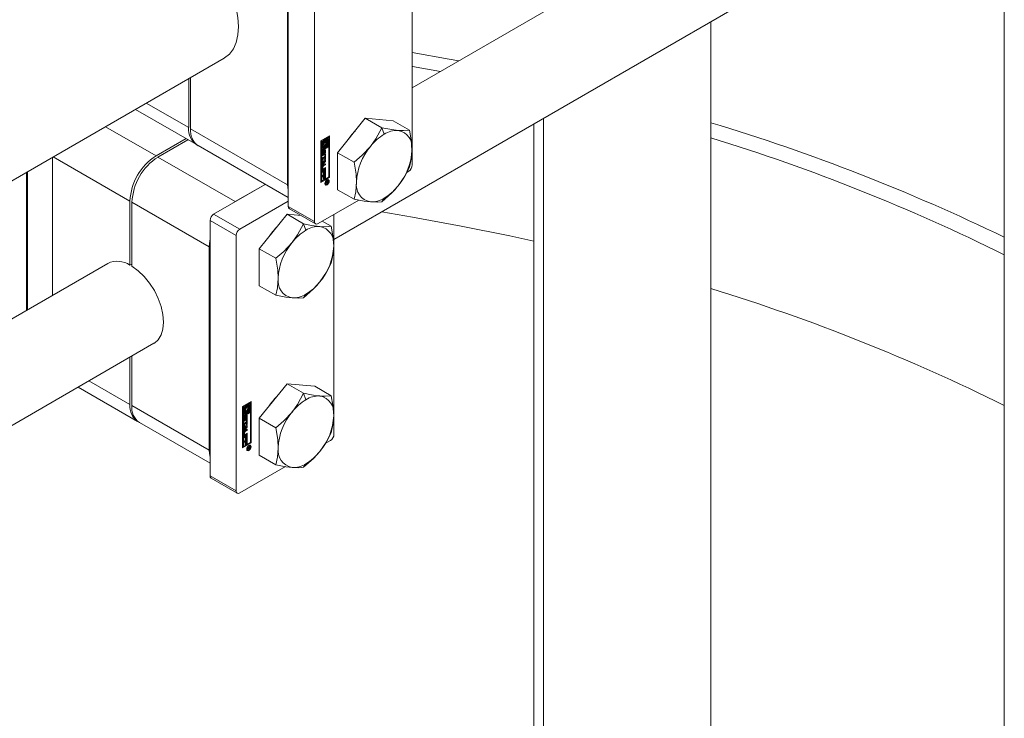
# Model space of a CAD drawing. Header units: millimetres. Extents: x 525 to 29324, y 175 to 20618.
# Tile 299 of 588: x 16022 to 16236, y 14933 to 15084. Entities that reach past the tile are written whole.
import ezdxf

# ---------------------------------------------------------------- set-up
doc = ezdxf.new("R2010")
doc.units = ezdxf.units.MM
doc.linetypes.add('SLD-Centrada-doble', pattern=[12.7, 6.35, -1.27, 1.27, -1.27, 1.27, -1.27])
doc.linetypes.add('SLD-Continua', pattern=[0])

msp = doc.modelspace()

# ---------------------------------------------------------------- linework, layer by layer
at = {"color": 7, "linetype": 'SLD-Continua', "lineweight": 18, "ltscale": 35}
for p, q in [((16235.92, 14727.91), (16235.92, 15192.82)), ((16107.59, 15118.52), (16107.59, 15052.54)), ((16080.72, 15109.54), (16080.72, 15043.56)), ((16080.54, 15104.62), (16080.54, 15048.27)), ((16086.38, 15106.27), (16086.38, 15040.29)), ((16166.94, 15103.56), (16107.59, 15069.3)), ((16090.62, 15036.41), (16176.94, 15086.24)), ((16172.3, 14702.52), (16172.3, 15083.57)), ((15046.93, 14486.92), (16066.83, 15075.7)), ((16059.12, 15060.64), (16059.12, 15071.25)), ((16059.54, 15071.49), (16059.54, 15060.4)), ((16047.59, 15064.59), (16060.78, 15056.98)), ((16097.41, 15062.68), (16091.4, 15055.2)), ((16097.41, 15062.68), (16100.97, 15060.62)), ((16103.42, 15062.14), (16097.41, 15062.68)), ((16103.42, 15062.14), (16106.98, 15060.08)), ((16136.05, 14692.77), (16136.05, 15062.64)), ((16133.93, 14692.32), (16133.93, 15061.42)), ((16052.05, 15054.52), (16058.55, 15058.27)), ((16058.97, 15058.02), (16052.47, 15054.27)), ((16087.79, 15057.77), (16089.65, 15058.84)), ((16087.79, 15048.78), (16087.79, 15057.77)), ((16088, 15057.85), (16087.83, 15057.75)), ((16087.83, 15057.75), (16087.83, 15055.87)), ((16087.83, 15057.75), (16087.97, 15057.67)), ((16088.14, 15057.77), (16087.97, 15057.67)), ((16087.97, 15057.67), (16087.97, 15055.79)), ((16088, 15057.85), (16088.14, 15057.77)), ((16088.14, 15056.09), (16088.14, 15057.77)), ((16088.49, 15058.13), (16088.32, 15058.03)), ((16088.32, 15058.03), (16088.32, 15057.55)), ((16088.32, 15058.03), (16088.46, 15057.95)), ((16088.32, 15057.55), (16088.46, 15057.47)), ((16088.63, 15058.05), (16088.46, 15057.95)), ((16088.46, 15057.95), (16088.46, 15057.47)), ((16088.49, 15058.13), (16088.63, 15058.05)), ((16088.63, 15057.44), (16088.63, 15058.05)), ((16089.33, 15058.62), (16088.67, 15058.23)), ((16088.67, 15058.23), (16088.67, 15057.63)), ((16088.67, 15058.23), (16088.81, 15058.15)), ((16088.67, 15057.63), (16088.81, 15057.54)), ((16089.47, 15058.54), (16088.81, 15058.15)), ((16088.81, 15058.15), (16088.81, 15057.54)), ((16088.98, 15058.05), (16089.3, 15058.23)), ((16088.98, 15057.77), (16088.98, 15058.05)), ((16089.06, 15057.75), (16088.98, 15057.79)), ((16089.16, 15058.15), (16089.16, 15057.64)), ((16089.3, 15058.23), (16089.3, 15056.56)), ((16089.33, 15058.62), (16089.47, 15058.54)), ((16089.47, 15056.66), (16089.47, 15058.54)), ((16089.51, 15049.94), (16089.51, 15058.76)), ((16089.65, 15058.84), (16089.65, 15049.86)), ((16061.2, 15056.74), (16080.72, 15045.47)), ((16089.33, 15056.54), (16087.83, 15055.67)), ((16087.83, 15055.87), (16087.97, 15055.79)), ((16087.83, 15055.67), (16087.83, 15049.17)), ((16087.97, 15055.58), (16087.83, 15055.67)), ((16089.47, 15056.45), (16087.97, 15055.58)), ((16087.97, 15055.79), (16088.63, 15056.17)), ((16087.97, 15055.58), (16087.97, 15049.09)), ((16088.04, 15054.77), (16088.04, 15055.27)), ((16088.09, 15055.43), (16088.09, 15054.99)), ((16088.13, 15055.53), (16088.26, 15055.45)), ((16088.32, 15056.35), (16088.14, 15056.25)), ((16088.46, 15056.27), (16088.14, 15056.09)), ((16088.14, 15055.55), (16088.28, 15055.47)), ((16088.14, 15055.54), (16088.28, 15055.46)), ((16088.23, 15055.34), (16088.23, 15054.91)), ((16088.24, 15056.66), (16088.38, 15056.58)), ((16088.28, 15055.68), (16088.28, 15055.47)), ((16088.28, 15055.47), (16088.28, 15055.46)), ((16088.32, 15056.62), (16088.32, 15056.35)), ((16088.32, 15056.35), (16088.46, 15056.27)), ((16088.33, 15054.96), (16088.34, 15055.44)), ((16088.37, 15055.59), (16088.36, 15055.11)), ((16088.41, 15055.68), (16088.54, 15055.61)), ((16088.43, 15055.71), (16088.56, 15055.63)), ((16088.58, 15055.63), (16088.44, 15055.71)), ((16088.49, 15056.86), (16088.45, 15056.85)), ((16088.46, 15056.55), (16088.46, 15056.27)), ((16088.49, 15056.86), (16088.63, 15056.78)), ((16088.51, 15055.51), (16088.5, 15055.03)), ((16088.61, 15055.13), (16088.61, 15055.57)), ((16088.63, 15056.17), (16088.63, 15056.78)), ((16088.66, 15055.79), (16088.66, 15055.29)), ((16088.67, 15056.96), (16088.67, 15056.35)), ((16088.67, 15056.96), (16088.81, 15056.88)), ((16088.67, 15056.35), (16088.81, 15056.27)), ((16088.8, 15055.71), (16088.8, 15055.21)), ((16088.81, 15056.88), (16088.81, 15056.27)), ((16088.81, 15056.27), (16088.98, 15056.37)), ((16088.98, 15056.37), (16088.98, 15056.85)), ((16089.16, 15057.19), (16089.16, 15056.64)), ((16089.16, 15056.64), (16089.3, 15056.56)), ((16089.3, 15056.56), (16089.47, 15056.66)), ((16089.33, 15056.54), (16089.47, 15056.45)), ((16089.47, 15049.96), (16089.47, 15056.45)), ((16091.4, 15055.2), (16094.96, 15053.14)), ((16091.4, 15055.2), (16091.4, 15047.19)), ((16029.63, 15054.23), (16029.63, 15024.3)), ((16088.07, 15054.08), (16088.62, 15054.4)), ((16088.48, 15054.21), (16088.07, 15053.97)), ((16088.62, 15054.13), (16088.07, 15053.81)), ((16088.07, 15053.81), (16088.07, 15054.08)), ((16088.07, 15053.7), (16088.8, 15053.67)), ((16088.07, 15053.4), (16088.07, 15053.7)), ((16088.07, 15053.47), (16088.19, 15053.4)), ((16088.19, 15053.4), (16088.07, 15053.4)), ((16088.66, 15053.35), (16088.07, 15052.65)), ((16088.8, 15053.27), (16088.07, 15052.4)), ((16088.1, 15054.95), (16088.24, 15054.87)), ((16088.11, 15054.93), (16088.26, 15054.85)), ((16088.19, 15052.84), (16088.19, 15053.4)), ((16088.21, 15053.47), (16088.21, 15053.11)), ((16088.5, 15053.46), (16088.21, 15053.47)), ((16088.21, 15053.47), (16088.35, 15053.39)), ((16088.21, 15053.11), (16088.35, 15053.03)), ((16088.64, 15053.38), (16088.35, 15053.39)), ((16088.35, 15053.39), (16088.35, 15053.03)), ((16088.35, 15053.03), (16088.64, 15053.38)), ((16088.48, 15054.21), (16088.62, 15054.13)), ((16088.5, 15053.46), (16088.64, 15053.38)), ((16088.56, 15054.8), (16088.56, 15055.01)), ((16088.62, 15054.78), (16088.8, 15054.88)), ((16088.62, 15054.4), (16088.62, 15054.78)), ((16088.62, 15053.75), (16088.62, 15054.13)), ((16088.66, 15053.94), (16088.62, 15053.92)), ((16088.8, 15053.86), (16088.62, 15053.75)), ((16088.66, 15054.8), (16088.66, 15053.94)), ((16088.66, 15053.94), (16088.8, 15053.86)), ((16088.66, 15053.67), (16088.66, 15053.35)), ((16088.66, 15053.35), (16088.8, 15053.27)), ((16088.8, 15054.88), (16088.8, 15053.86)), ((16088.8, 15053.67), (16088.8, 15053.27)), ((16023.98, 15050.96), (16023.98, 15021.03)), ((16024.15, 15051.06), (16024.15, 15021.14)), ((16088.04, 15051.55), (16088.04, 15052.14)), ((16088.07, 15052.69), (16088.19, 15052.84)), ((16088.07, 15052.4), (16088.07, 15052.69)), ((16088.07, 15051.21), (16088.8, 15051.63)), ((16088.07, 15050.93), (16088.07, 15051.21)), ((16088.17, 15051.16), (16088.07, 15051.1)), ((16088.31, 15051.08), (16088.07, 15050.93)), ((16088.08, 15052.22), (16088.08, 15051.84)), ((16088.1, 15051.79), (16088.24, 15051.71)), ((16088.66, 15051.81), (16088.13, 15051.5)), ((16088.66, 15052.64), (16088.15, 15052.35)), ((16088.17, 15051.16), (16088.31, 15051.08)), ((16088.22, 15052.14), (16088.22, 15051.75)), ((16088.27, 15052.53), (16088.8, 15052.83)), ((16088.8, 15051.73), (16088.27, 15051.42)), ((16088.8, 15052.56), (16088.3, 15052.27)), ((16088.3, 15051.71), (16088.8, 15052)), ((16088.31, 15050.46), (16088.31, 15051.08)), ((16088.48, 15051.34), (16088.35, 15051.26)), ((16088.35, 15051.26), (16088.35, 15050.64)), ((16088.35, 15051.26), (16088.49, 15051.18)), ((16088.48, 15051.34), (16088.62, 15051.25)), ((16088.62, 15051.25), (16088.49, 15051.18)), ((16088.49, 15051.18), (16088.49, 15050.56)), ((16088.62, 15050.6), (16088.62, 15051.25)), ((16088.66, 15052.75), (16088.66, 15052.64)), ((16088.66, 15052.64), (16088.8, 15052.56)), ((16088.66, 15051.92), (16088.66, 15051.81)), ((16088.66, 15051.81), (16088.8, 15051.73)), ((16088.66, 15051.55), (16088.66, 15050.79)), ((16088.8, 15052.83), (16088.8, 15052.56)), ((16088.8, 15052), (16088.8, 15051.73)), ((16088.8, 15051.63), (16088.8, 15050.71)), ((16106.4, 15050.95), (16106.81, 15051.19)), ((16087.79, 15048.95), (16089.51, 15049.94)), ((16089.65, 15049.86), (16087.79, 15048.78)), ((16087.83, 15049.17), (16087.97, 15049.09)), ((16087.97, 15049.09), (16089.47, 15049.96)), ((16088.07, 15050.2), (16088.8, 15050.63)), ((16088.07, 15049.93), (16088.07, 15050.2)), ((16088.17, 15050.16), (16088.07, 15050.09)), ((16088.31, 15050.07), (16088.07, 15049.93)), ((16088.17, 15050.16), (16088.31, 15050.07)), ((16088.35, 15050.64), (16088.31, 15050.62)), ((16088.49, 15050.56), (16088.31, 15050.46)), ((16088.31, 15049.45), (16088.31, 15050.07)), ((16088.35, 15049.64), (16088.31, 15049.62)), ((16088.49, 15049.56), (16088.31, 15049.45)), ((16088.35, 15050.64), (16088.49, 15050.56)), ((16088.48, 15050.33), (16088.35, 15050.26)), ((16088.35, 15050.26), (16088.35, 15049.64)), ((16088.35, 15050.26), (16088.49, 15050.18)), ((16088.35, 15049.64), (16088.49, 15049.56)), ((16088.48, 15050.33), (16088.62, 15050.25)), ((16088.62, 15050.25), (16088.49, 15050.18)), ((16088.49, 15050.18), (16088.49, 15049.56)), ((16088.66, 15050.79), (16088.62, 15050.77)), ((16088.8, 15050.71), (16088.62, 15050.6)), ((16088.62, 15049.6), (16088.62, 15050.25)), ((16088.66, 15049.78), (16088.62, 15049.76)), ((16088.8, 15049.7), (16088.62, 15049.6)), ((16088.66, 15050.79), (16088.8, 15050.71)), ((16088.66, 15050.54), (16088.66, 15049.78)), ((16088.66, 15049.78), (16088.8, 15049.7)), ((16088.8, 15050.63), (16088.8, 15049.7)), ((16088.87, 15048.79), (16089.38, 15049.09)), ((16089.11, 15048.82), (16088.87, 15048.68)), ((16088.87, 15048.53), (16089.11, 15048.82)), ((16088.87, 15048.68), (16088.87, 15048.79)), ((16089.01, 15048.87), (16089.11, 15048.82)), ((16089.03, 15048.89), (16089.13, 15048.83)), ((16089.06, 15048.76), (16089.16, 15048.71)), ((16089.06, 15048.76), (16089.16, 15048.71)), ((16089.11, 15048.82), (16089.13, 15048.8)), ((16089.3, 15048.92), (16089.13, 15048.83)), ((16089.13, 15048.83), (16089.13, 15048.8)), ((16089.25, 15049.3), (16089.15, 15049.32)), ((16089.2, 15048.98), (16089.3, 15048.92)), ((16089.24, 15049.01), (16089.24, 15048.98)), ((16089.39, 15049.21), (16089.25, 15049.3)), ((16089.29, 15048.85), (16089.3, 15048.87)), ((16089.3, 15048.88), (16089.3, 15048.92)), ((16089.3, 15048.87), (16089.3, 15048.88)), ((16089.38, 15049.09), (16089.38, 15048.89)), ((16089.65, 15049.86), (16089.51, 15049.94)), ((16075.73, 15048.35), (16064.53, 15041.88)), ((16075.73, 15048.35), (16069.23, 15044.6)), ((16088.66, 15048.48), (16088.73, 15048.41)), ((16088.73, 15048.41), (16088.88, 15048.33)), ((16089.07, 15048.65), (16088.87, 15048.39)), ((16088.87, 15048.39), (16088.87, 15048.53)), ((16089, 15048.69), (16089.07, 15048.65)), ((16089.07, 15048.68), (16089.22, 15048.6)), ((16091.4, 15047.19), (16094.96, 15045.13)), ((16046.39, 15030.83), (16046.39, 15044.72)), ((16046.82, 15044.47), (16046.82, 15030.59)), ((16070.18, 15038.62), (16080.72, 15044.7)), ((16087.16, 15039.84), (16095.98, 15044.94)), ((16080.95, 15043.06), (16086.61, 15039.79)), ((16063.75, 15040.54), (16063.75, 14985.17)), ((16080.44, 15041.85), (16074.43, 15034.38)), ((16080.44, 15041.85), (16084, 15039.8)), ((16083.5, 15041.58), (16080.44, 15041.85)), ((16088.08, 15040.38), (16090.01, 15039.26)), ((16090.62, 15041.84), (16090.62, 14994.15)), ((16069.41, 15037.27), (16069.41, 14981.91)), ((16063.57, 15034.8), (16063.57, 14990.71)), ((16074.43, 15034.38), (16077.99, 15032.32)), ((16074.43, 15034.38), (16074.43, 15026.36)), ((16041.6, 15031.21), (15046.93, 14457)), ((16046.39, 15030.83), (16046.82, 15031.08)), ((16074.43, 15026.36), (16077.99, 15024.31)), ((15029.96, 14424.11), (16051.6, 15013.89)), ((16046.39, 15000.63), (16046.39, 15010.88)), ((16046.82, 15011.13), (16046.82, 15000.38)), ((16035.16, 15004.4), (16048.05, 14996.96)), ((16080.44, 15005.11), (16074.43, 14997.63)), ((16080.44, 15005.11), (16084, 15003.05)), ((16086.45, 15004.57), (16080.44, 15005.11)), ((16086.45, 15004.57), (16090.01, 15002.51)), ((16070.82, 15000.2), (16072.68, 15001.27)), ((16070.82, 14991.22), (16070.82, 15000.2)), ((16071.03, 15000.28), (16070.86, 15000.18)), ((16070.86, 15000.18), (16070.86, 14998.3)), ((16070.86, 15000.18), (16071, 15000.1)), ((16071.17, 15000.2), (16071, 15000.1)), ((16071, 15000.1), (16071, 14998.22)), ((16071.03, 15000.28), (16071.17, 15000.2)), ((16071.17, 14998.52), (16071.17, 15000.2)), ((16071.52, 15000.56), (16071.35, 15000.46)), ((16071.35, 15000.46), (16071.35, 14999.98)), ((16071.35, 15000.46), (16071.49, 15000.38)), ((16071.35, 14999.98), (16071.49, 14999.9)), ((16071.66, 15000.48), (16071.49, 15000.38)), ((16071.49, 15000.38), (16071.49, 14999.9)), ((16071.52, 15000.56), (16071.66, 15000.48)), ((16071.66, 14999.87), (16071.66, 15000.48)), ((16072.36, 15001.05), (16071.7, 15000.67)), ((16071.7, 15000.67), (16071.7, 15000.06)), ((16071.7, 15000.67), (16071.84, 15000.58)), ((16071.7, 15000.06), (16071.84, 14999.98)), ((16072.5, 15000.97), (16071.84, 15000.58)), ((16071.84, 15000.58), (16071.84, 14999.98)), ((16072.01, 15000.48), (16072.33, 15000.66)), ((16072.01, 15000.21), (16072.01, 15000.48)), ((16072.09, 15000.18), (16072.01, 15000.22)), ((16072.19, 15000.58), (16072.19, 15000.07)), ((16072.33, 15000.66), (16072.33, 14998.99)), ((16072.36, 15001.05), (16072.5, 15000.97)), ((16072.5, 14999.09), (16072.5, 15000.97)), ((16072.54, 14992.37), (16072.54, 15001.19)), ((16072.68, 15001.27), (16072.68, 14992.29)), ((16072.36, 14998.97), (16070.86, 14998.1)), ((16070.86, 14998.3), (16071, 14998.22)), ((16070.86, 14998.1), (16070.86, 14991.6)), ((16071, 14998.02), (16070.86, 14998.1)), ((16072.5, 14998.89), (16071, 14998.02)), ((16071, 14998.22), (16071.66, 14998.6)), ((16071, 14998.02), (16071, 14991.52)), ((16071.07, 14997.2), (16071.07, 14997.7)), ((16071.12, 14997.86), (16071.12, 14997.43)), ((16071.16, 14997.96), (16071.29, 14997.88)), ((16071.35, 14998.79), (16071.17, 14998.69)), ((16071.49, 14998.7), (16071.17, 14998.52)), ((16071.17, 14997.98), (16071.31, 14997.9)), ((16071.17, 14997.98), (16071.31, 14997.9)), ((16071.26, 14997.78), (16071.26, 14997.35)), ((16071.27, 14999.09), (16071.41, 14999.01)), ((16071.31, 14998.11), (16071.31, 14997.9)), ((16071.31, 14997.9), (16071.31, 14997.9)), ((16071.35, 14999.05), (16071.35, 14998.79)), ((16071.35, 14998.79), (16071.49, 14998.7)), ((16071.36, 14997.4), (16071.37, 14997.88)), ((16071.4, 14998.02), (16071.39, 14997.54)), ((16071.44, 14998.11), (16071.57, 14998.04)), ((16071.46, 14998.14), (16071.59, 14998.06)), ((16071.61, 14998.06), (16071.47, 14998.14)), ((16071.52, 14999.29), (16071.48, 14999.29)), ((16071.49, 14998.98), (16071.49, 14998.7)), ((16071.52, 14999.29), (16071.66, 14999.21)), ((16071.54, 14997.94), (16071.53, 14997.46)), ((16071.64, 14997.57), (16071.64, 14998)), ((16071.66, 14998.6), (16071.66, 14999.21)), ((16071.69, 14998.22), (16071.69, 14997.72)), ((16071.7, 14999.39), (16071.7, 14998.79)), ((16071.7, 14999.39), (16071.84, 14999.31)), ((16071.7, 14998.79), (16071.84, 14998.7)), ((16071.83, 14998.14), (16071.83, 14997.64)), ((16071.84, 14999.31), (16071.84, 14998.7)), ((16071.84, 14998.7), (16072.01, 14998.81)), ((16072.01, 14998.81), (16072.01, 14999.29)), ((16072.19, 14999.62), (16072.19, 14999.07)), ((16072.19, 14999.07), (16072.33, 14998.99)), ((16072.33, 14998.99), (16072.5, 14999.09)), ((16072.36, 14998.97), (16072.5, 14998.89)), ((16072.5, 14992.39), (16072.5, 14998.89)), ((16074.43, 14997.63), (16077.99, 14995.58)), ((16074.43, 14997.63), (16074.43, 14989.62)), ((16048.47, 14996.72), (16063.75, 14987.9)), ((16071.09, 14996.52), (16071.65, 14996.84)), ((16071.51, 14996.64), (16071.09, 14996.4)), ((16071.65, 14996.56), (16071.09, 14996.24)), ((16071.09, 14996.24), (16071.09, 14996.52)), ((16071.09, 14996.13), (16071.83, 14996.1)), ((16071.09, 14995.83), (16071.09, 14996.13)), ((16071.09, 14995.9), (16071.22, 14995.83)), ((16071.22, 14995.83), (16071.09, 14995.83)), ((16071.69, 14995.78), (16071.09, 14995.08)), ((16071.83, 14995.7), (16071.09, 14994.83)), ((16071.13, 14997.38), (16071.27, 14997.3)), ((16071.14, 14997.36), (16071.28, 14997.28)), ((16071.22, 14995.27), (16071.22, 14995.83)), ((16071.24, 14995.91), (16071.24, 14995.54)), ((16071.53, 14995.89), (16071.24, 14995.91)), ((16071.24, 14995.91), (16071.38, 14995.82)), ((16071.24, 14995.54), (16071.38, 14995.46)), ((16071.38, 14995.82), (16071.38, 14995.46)), ((16071.67, 14995.81), (16071.38, 14995.82)), ((16071.38, 14995.46), (16071.67, 14995.81)), ((16071.51, 14996.64), (16071.65, 14996.56)), ((16071.53, 14995.89), (16071.67, 14995.81)), ((16071.59, 14997.23), (16071.59, 14997.44)), ((16071.65, 14997.21), (16071.83, 14997.31)), ((16071.65, 14996.84), (16071.65, 14997.21)), ((16071.65, 14996.19), (16071.65, 14996.56)), ((16071.69, 14996.37), (16071.65, 14996.35)), ((16071.83, 14996.29), (16071.65, 14996.19)), ((16071.69, 14997.23), (16071.69, 14996.37)), ((16071.69, 14996.37), (16071.83, 14996.29)), ((16071.69, 14996.11), (16071.69, 14995.78)), ((16071.69, 14995.78), (16071.83, 14995.7)), ((16071.83, 14997.31), (16071.83, 14996.29)), ((16071.83, 14996.1), (16071.83, 14995.7)), ((16071.07, 14993.98), (16071.07, 14994.57)), ((16071.09, 14995.13), (16071.22, 14995.27)), ((16071.09, 14994.83), (16071.09, 14995.13)), ((16071.09, 14993.64), (16071.83, 14994.06)), ((16071.09, 14993.37), (16071.09, 14993.64)), ((16071.2, 14993.59), (16071.09, 14993.53)), ((16071.34, 14993.51), (16071.09, 14993.37)), ((16071.11, 14994.66), (16071.11, 14994.27)), ((16071.13, 14994.22), (16071.27, 14994.14)), ((16071.69, 14994.24), (16071.16, 14993.94)), ((16071.69, 14995.07), (16071.18, 14994.78)), ((16071.2, 14993.59), (16071.34, 14993.51)), ((16071.25, 14994.58), (16071.25, 14994.19)), ((16071.3, 14994.96), (16071.83, 14995.27)), ((16071.83, 14994.16), (16071.3, 14993.85)), ((16071.83, 14994.99), (16071.32, 14994.7)), ((16071.32, 14994.14), (16071.83, 14994.43)), ((16071.34, 14992.89), (16071.34, 14993.51)), ((16071.51, 14993.77), (16071.38, 14993.7)), ((16071.38, 14993.7), (16071.38, 14993.08)), ((16071.38, 14993.7), (16071.52, 14993.61)), ((16071.51, 14993.77), (16071.65, 14993.69)), ((16071.65, 14993.69), (16071.52, 14993.61)), ((16071.52, 14993.61), (16071.52, 14992.99)), ((16071.65, 14993.04), (16071.65, 14993.69)), ((16071.69, 14995.18), (16071.69, 14995.07)), ((16071.69, 14995.07), (16071.83, 14994.99)), ((16071.69, 14994.35), (16071.69, 14994.24)), ((16071.69, 14994.24), (16071.83, 14994.16)), ((16071.69, 14993.98), (16071.69, 14993.22)), ((16071.83, 14995.27), (16071.83, 14994.99)), ((16071.83, 14994.43), (16071.83, 14994.16)), ((16071.83, 14994.06), (16071.83, 14993.14)), ((16070.82, 14991.38), (16072.54, 14992.37)), ((16072.68, 14992.29), (16070.82, 14991.22)), ((16070.86, 14991.6), (16071, 14991.52)), ((16071, 14991.52), (16072.5, 14992.39)), ((16071.09, 14992.64), (16071.83, 14993.06)), ((16071.09, 14992.36), (16071.09, 14992.64)), ((16071.2, 14992.59), (16071.09, 14992.53)), ((16071.34, 14992.51), (16071.09, 14992.36)), ((16071.2, 14992.59), (16071.34, 14992.51)), ((16071.38, 14993.08), (16071.34, 14993.05)), ((16071.52, 14992.99), (16071.34, 14992.89)), ((16071.34, 14991.89), (16071.34, 14992.51)), ((16071.38, 14992.07), (16071.34, 14992.05)), ((16071.52, 14991.99), (16071.34, 14991.89)), ((16071.38, 14993.08), (16071.52, 14992.99)), ((16071.51, 14992.76), (16071.38, 14992.69)), ((16071.38, 14992.69), (16071.38, 14992.07)), ((16071.38, 14992.69), (16071.52, 14992.61)), ((16071.38, 14992.07), (16071.52, 14991.99)), ((16071.51, 14992.76), (16071.65, 14992.68)), ((16071.65, 14992.68), (16071.52, 14992.61)), ((16071.52, 14992.61), (16071.52, 14991.99)), ((16071.69, 14993.22), (16071.65, 14993.2)), ((16071.83, 14993.14), (16071.65, 14993.04)), ((16071.65, 14992.03), (16071.65, 14992.68)), ((16071.69, 14992.22), (16071.65, 14992.19)), ((16071.83, 14992.13), (16071.65, 14992.03)), ((16071.69, 14993.22), (16071.83, 14993.14)), ((16071.69, 14992.98), (16071.69, 14992.22)), ((16071.69, 14992.22), (16071.83, 14992.13)), ((16071.83, 14993.06), (16071.83, 14992.13)), ((16071.9, 14991.23), (16072.41, 14991.52)), ((16072.14, 14991.25), (16071.9, 14991.11)), ((16071.9, 14990.96), (16072.14, 14991.25)), ((16071.9, 14991.11), (16071.9, 14991.23)), ((16072.03, 14991.12), (16072.1, 14991.08)), ((16072.04, 14991.31), (16072.14, 14991.25)), ((16072.06, 14991.32), (16072.16, 14991.26)), ((16072.09, 14991.2), (16072.18, 14991.14)), ((16072.09, 14991.19), (16072.19, 14991.14)), ((16072.1, 14991.11), (16072.25, 14991.03)), ((16072.14, 14991.25), (16072.16, 14991.23)), ((16072.33, 14991.36), (16072.16, 14991.26)), ((16072.16, 14991.26), (16072.16, 14991.23)), ((16072.28, 14991.73), (16072.18, 14991.75)), ((16072.23, 14991.41), (16072.33, 14991.36)), ((16072.27, 14991.44), (16072.27, 14991.41)), ((16072.42, 14991.65), (16072.28, 14991.73)), ((16072.32, 14991.28), (16072.33, 14991.3)), ((16072.33, 14991.31), (16072.33, 14991.36)), ((16072.33, 14991.3), (16072.33, 14991.31)), ((16072.41, 14991.52), (16072.41, 14991.33)), ((16072.68, 14992.29), (16072.54, 14992.37)), ((16088.72, 14992.16), (16089.84, 14992.81)), ((16071.69, 14990.92), (16071.76, 14990.84)), ((16071.76, 14990.84), (16071.91, 14990.76)), ((16072.1, 14991.08), (16071.9, 14990.83)), ((16071.9, 14990.83), (16071.9, 14990.96)), ((16074.43, 14989.62), (16077.99, 14987.56)), ((16070.18, 14981.46), (16080.08, 14987.17)), ((16063.98, 14984.67), (16069.63, 14981.41))]:
    msp.add_line(p, q, dxfattribs=at)
at = {"color": 8, "linetype": 'SLD-Centrada-doble', "lineweight": 18, "ltscale": 35}
for p, q in [((16049.93, 15065.95), (16059.12, 15060.64)), ((16041.09, 15060.84), (16052.05, 15054.52)), ((16080.54, 15048.27), (16059.54, 15060.4)), ((16100.97, 15060.62), (16101.51, 15059.24)), ((16088.09, 15055.47), (16088.24, 15055.38)), ((16088.09, 15055.43), (16088.23, 15055.34)), ((16088.11, 15055.51), (16088.25, 15055.43)), ((16088.37, 15055.59), (16088.51, 15055.51)), ((16088.38, 15055.61), (16088.51, 15055.54)), ((16088.39, 15055.65), (16088.52, 15055.57)), ((16088.43, 15055.7), (16088.56, 15055.63)), ((16088.66, 15055.79), (16088.8, 15055.71)), ((16088.66, 15055.29), (16088.8, 15055.21)), ((16029.78, 15054.31), (16046.39, 15044.72)), ((16069.23, 15044.6), (16052.47, 15054.27)), ((16088.09, 15054.99), (16088.23, 15054.91)), ((16088.27, 15054.63), (16088.13, 15054.72)), ((16088.36, 15055.11), (16088.5, 15055.03)), ((16088.57, 15054.81), (16088.56, 15054.81)), ((16088.08, 15052.22), (16088.22, 15052.14)), ((16088.08, 15051.84), (16088.22, 15051.75)), ((16088.13, 15051.5), (16088.27, 15051.42)), ((16088.15, 15052.35), (16088.3, 15052.27)), ((16089.13, 15049.19), (16089.04, 15049.25)), ((16089.24, 15048.98), (16089.38, 15048.89)), ((16089.26, 15048.75), (16089.33, 15048.71)), ((16089.29, 15048.85), (16089.37, 15048.81)), ((16089.13, 15048.23), (16089, 15048.31)), ((16089.21, 15048.6), (16089.07, 15048.68)), ((16089.08, 15048.61), (16089.14, 15048.58)), ((16089.23, 15048.61), (16089.09, 15048.69)), ((16063.57, 15034.8), (16046.82, 15044.47)), ((16101.51, 15045.36), (16100.97, 15044.59)), ((16086.38, 15040.29), (16080.72, 15043.56)), ((16069.41, 15037.27), (16063.75, 15040.54)), ((16070.18, 15038.62), (16064.53, 15041.88)), ((16084, 15039.8), (16084.54, 15038.41)), ((16084.54, 15024.53), (16084, 15023.77)), ((16037.51, 15005.75), (16046.39, 15000.63)), ((16084, 15003.05), (16084.54, 15001.67)), ((16063.57, 14990.71), (16046.82, 15000.38)), ((16071.12, 14997.9), (16071.27, 14997.82)), ((16071.12, 14997.86), (16071.26, 14997.78)), ((16071.14, 14997.94), (16071.28, 14997.86)), ((16071.39, 14997.54), (16071.53, 14997.46)), ((16071.4, 14998.02), (16071.54, 14997.94)), ((16071.41, 14998.05), (16071.54, 14997.97)), ((16071.42, 14998.08), (16071.55, 14998)), ((16071.46, 14998.14), (16071.59, 14998.06)), ((16071.69, 14998.22), (16071.83, 14998.14)), ((16071.69, 14997.72), (16071.83, 14997.64)), ((16071.12, 14997.43), (16071.26, 14997.35)), ((16071.3, 14997.07), (16071.16, 14997.15)), ((16071.6, 14997.24), (16071.59, 14997.25)), ((16071.11, 14994.66), (16071.25, 14994.58)), ((16071.11, 14994.27), (16071.25, 14994.19)), ((16071.16, 14993.94), (16071.3, 14993.85)), ((16071.18, 14994.78), (16071.32, 14994.7)), ((16072.16, 14991.62), (16072.07, 14991.68)), ((16072.24, 14991.03), (16072.1, 14991.11)), ((16072.26, 14991.04), (16072.12, 14991.12)), ((16072.27, 14991.41), (16072.41, 14991.33)), ((16072.29, 14991.18), (16072.35, 14991.14)), ((16072.32, 14991.28), (16072.4, 14991.24)), ((16072.16, 14990.66), (16072.03, 14990.74)), ((16072.11, 14991.04), (16072.17, 14991.01)), ((16084.54, 14987.79), (16084, 14987.02)), ((16069.41, 14981.91), (16063.75, 14985.17))]:
    msp.add_line(p, q, dxfattribs=at)
at = {"color": 7, "linetype": 'SLD-Continua', "lineweight": 18, "ltscale": 35, "flags": 128}
for points in [[(16059.54, 15100.81), (16061.18, 15099.69), (16062.77, 15098.29), (16064.28, 15096.67), (16065.67, 15094.85), (16066.91, 15092.89), (16067.96, 15090.83), (16068.81, 15088.71), (16069.43, 15086.6), (16069.81, 15084.53), (16069.94, 15082.57), (16069.81, 15080.75), (16069.43, 15079.12), (16068.81, 15077.72), (16067.96, 15076.59), (16066.91, 15075.74), (16066.83, 15075.7)], [(16117.66, 15075.12), (16115.6, 15075.51), (16107.59, 15076.94)], [(16113.7, 15072.83), (16107.64, 15073.92), (16107.59, 15073.93)], [(16100.97, 15060.62), (16099.67, 15058.21), (16098.5, 15056.57)], [(16104.51, 15060.04), (16102.72, 15060.28), (16100.97, 15060.62)], [(16106.98, 15060.08), (16105.68, 15059.99), (16104.51, 15060.04)], [(16107.52, 15055.77), (16107.35, 15058.03), (16106.98, 15060.08)], [(16088.46, 15057.47), (16088.37, 15057.33), (16088.3, 15057.18), (16088.26, 15057.03), (16088.24, 15056.89), (16088.26, 15056.76), (16088.3, 15056.66), (16088.37, 15056.59), (16088.46, 15056.55)], [(16088.63, 15056.78), (16088.55, 15056.78), (16088.48, 15056.82), (16088.43, 15056.89), (16088.42, 15056.99), (16088.43, 15057.11), (16088.48, 15057.23), (16088.55, 15057.34), (16088.63, 15057.44)], [(16088.81, 15057.54), (16088.89, 15057.54), (16088.96, 15057.51), (16089.01, 15057.43), (16089.02, 15057.33), (16089.01, 15057.22), (16088.96, 15057.09), (16088.89, 15056.98), (16088.81, 15056.88)], [(16088.98, 15056.85), (16089.07, 15056.99), (16089.14, 15057.14), (16089.18, 15057.29), (16089.2, 15057.44), (16089.18, 15057.56), (16089.14, 15057.67), (16089.07, 15057.74), (16088.98, 15057.77)], [(16088.1, 15055.47), (16088.1, 15055.47), (16088.09, 15055.47)], [(16088.66, 15055.79), (16088.65, 15055.84), (16088.64, 15055.87)], [(16098.5, 15056.57), (16096.71, 15054.64), (16094.96, 15053.14)], [(16106.98, 15052.07), (16107.42, 15054.13), (16107.52, 15055.77)], [(16088.05, 15054.69), (16088.09, 15054.69), (16088.13, 15054.72)], [(16094.96, 15053.14), (16095.4, 15050.58), (16095.5, 15048.83)], [(16088.05, 15051.48), (16088.08, 15051.48), (16088.13, 15051.5)], [(16104.51, 15048.02), (16105.98, 15050.14), (16106.98, 15052.07)], [(16089.13, 15048.23), (16088.95, 15048.17), (16088.8, 15048.2), (16088.7, 15048.31), (16088.66, 15048.5), (16088.7, 15048.73), (16088.8, 15048.96), (16088.95, 15049.17), (16089.13, 15049.31)], [(16089.13, 15049.19), (16088.99, 15049.08), (16088.88, 15048.92), (16088.8, 15048.74), (16088.77, 15048.56), (16088.8, 15048.42), (16088.88, 15048.33), (16088.99, 15048.3), (16089.13, 15048.35)], [(16089.13, 15049.31), (16089.31, 15049.37), (16089.46, 15049.34), (16089.56, 15049.23), (16089.6, 15049.04), (16089.56, 15048.81), (16089.46, 15048.58), (16089.31, 15048.38), (16089.13, 15048.23)], [(16089.13, 15048.35), (16089.27, 15048.46), (16089.39, 15048.62), (16089.47, 15048.8), (16089.49, 15048.98), (16089.47, 15049.12), (16089.39, 15049.21), (16089.27, 15049.24), (16089.13, 15049.19)], [(16089.24, 15048.96), (16089.24, 15048.97), (16089.24, 15048.98)], [(16089.38, 15049.37), (16089.42, 15049.31), (16089.46, 15049.14)], [(16095.5, 15048.83), (16095.33, 15046.75), (16094.96, 15045.13)], [(16080.72, 15046.76), (16080.65, 15047.06), (16080.54, 15048.27)], [(16088.98, 15048.3), (16088.81, 15048.25), (16088.74, 15048.25)], [(16100.97, 15044.59), (16103.14, 15046.5), (16104.51, 15048.02)], [(16094.96, 15045.13), (16097.13, 15044.72), (16098.5, 15044.55)], [(16098.5, 15044.55), (16099.96, 15044.5), (16100.97, 15044.59)], [(16133.93, 15036.01), (16128.7, 15037.16), (16118.22, 15039.31), (16107.64, 15041.26), (16100.96, 15042.38)], [(16084, 15039.8), (16082.7, 15037.39), (16081.53, 15035.75)], [(16087.54, 15039.22), (16085.75, 15039.46), (16084, 15039.8)], [(16090.01, 15039.26), (16088.71, 15039.16), (16087.54, 15039.22)], [(16090.55, 15034.94), (16090.38, 15037.2), (16090.01, 15039.26)], [(16063.57, 15034.8), (16063.68, 15036.14), (16063.75, 15036.52)], [(16081.53, 15035.75), (16079.74, 15033.82), (16077.99, 15032.32)], [(16090.01, 15031.24), (16090.45, 15033.31), (16090.55, 15034.94)], [(16077.99, 15032.32), (16078.43, 15029.76), (16078.53, 15028)], [(16046.82, 15030.59), (16048.16, 15029.61), (16049.46, 15028.38), (16050.64, 15026.92), (16051.68, 15025.31), (16052.53, 15023.59), (16053.16, 15021.84), (16053.54, 15020.11), (16053.67, 15018.47), (16053.54, 15016.98), (16053.16, 15015.7), (16052.53, 15014.67), (16051.68, 15013.93), (16051.6, 15013.89)], [(16087.54, 15027.2), (16089, 15029.31), (16090.01, 15031.24)], [(16078.53, 15028), (16078.36, 15025.93), (16077.99, 15024.31)], [(16084, 15023.77), (16086.17, 15025.67), (16087.54, 15027.2)], [(16077.99, 15024.31), (16080.16, 15023.9), (16081.53, 15023.73)], [(16081.53, 15023.73), (16082.99, 15023.68), (16084, 15023.77)], [(16084, 15003.05), (16082.7, 15000.64), (16081.53, 14999)], [(16087.54, 15002.47), (16085.75, 15002.71), (16084, 15003.05)], [(16090.01, 15002.51), (16088.71, 15002.42), (16087.54, 15002.47)], [(16090.55, 14998.2), (16090.38, 15000.46), (16090.01, 15002.51)], [(16071.49, 14999.9), (16071.4, 14999.76), (16071.33, 14999.61), (16071.29, 14999.46), (16071.27, 14999.32), (16071.29, 14999.19), (16071.33, 14999.09), (16071.4, 14999.02), (16071.49, 14998.98)], [(16071.66, 14999.21), (16071.58, 14999.21), (16071.51, 14999.25), (16071.46, 14999.32), (16071.45, 14999.42), (16071.46, 14999.54), (16071.51, 14999.66), (16071.58, 14999.78), (16071.66, 14999.87)], [(16071.84, 14999.98), (16071.92, 14999.98), (16071.99, 14999.94), (16072.03, 14999.87), (16072.05, 14999.77), (16072.03, 14999.65), (16071.99, 14999.53), (16071.92, 14999.41), (16071.84, 14999.31)], [(16072.01, 14999.29), (16072.1, 14999.42), (16072.17, 14999.57), (16072.21, 14999.73), (16072.23, 14999.87), (16072.21, 15000), (16072.17, 15000.1), (16072.1, 15000.17), (16072.01, 15000.21)], [(16071.13, 14997.91), (16071.12, 14997.9), (16071.12, 14997.9)], [(16071.69, 14998.22), (16071.68, 14998.27), (16071.67, 14998.3)], [(16081.53, 14999), (16079.74, 14997.08), (16077.99, 14995.58)], [(16090.01, 14994.5), (16090.45, 14996.56), (16090.55, 14998.2)], [(16071.08, 14997.12), (16071.11, 14997.13), (16071.16, 14997.15)], [(16077.99, 14995.58), (16078.43, 14993.01), (16078.53, 14991.26)], [(16071.08, 14993.91), (16071.11, 14993.92), (16071.16, 14993.94)], [(16087.54, 14990.45), (16089, 14992.57), (16090.01, 14994.5)], [(16072.16, 14990.66), (16071.98, 14990.6), (16071.83, 14990.63), (16071.73, 14990.75), (16071.69, 14990.93), (16071.73, 14991.16), (16071.83, 14991.39), (16071.98, 14991.6), (16072.16, 14991.74)], [(16072.16, 14991.62), (16072.02, 14991.51), (16071.91, 14991.35), (16071.83, 14991.17), (16071.8, 14990.99), (16071.83, 14990.85), (16071.91, 14990.76), (16072.02, 14990.74), (16072.16, 14990.79)], [(16072.16, 14991.74), (16072.34, 14991.81), (16072.49, 14991.78), (16072.59, 14991.66), (16072.63, 14991.47), (16072.59, 14991.25), (16072.49, 14991.01), (16072.34, 14990.81), (16072.16, 14990.66)], [(16072.16, 14990.79), (16072.3, 14990.9), (16072.42, 14991.06), (16072.5, 14991.24), (16072.52, 14991.41), (16072.5, 14991.56), (16072.42, 14991.65), (16072.3, 14991.67), (16072.16, 14991.62)], [(16072.27, 14991.39), (16072.27, 14991.4), (16072.27, 14991.41)], [(16072.41, 14991.8), (16072.45, 14991.74), (16072.49, 14991.57)], [(16078.53, 14991.26), (16078.36, 14989.19), (16077.99, 14987.56)], [(16063.75, 14989.19), (16063.68, 14989.49), (16063.57, 14990.71)], [(16072.01, 14990.74), (16071.84, 14990.68), (16071.77, 14990.68)], [(16084, 14987.02), (16086.17, 14988.93), (16087.54, 14990.45)], [(16077.99, 14987.56), (16080.16, 14987.15), (16081.53, 14986.98)], [(16081.53, 14986.98), (16082.99, 14986.93), (16084, 14987.02)]]:
    msp.add_lwpolyline(points, dxfattribs=at)
at = {"color": 7, "linetype": 'SLD-Continua', "lineweight": 18, "ltscale": 1225}
for centre, radius, start, end in [((16047.8, 14648.7), 431.36, 64.144, 73.2244), ((16062.95, 15060.19), 3.86, 173.3016, 239.5173), ((16063.35, 15059.91), 3.84, 172.7442, 235.9436), ((16104, 15050.94), 12.56, 134.5432, 147.2693), ((16104.3, 15054.83), 5.22, 87.6422, 122.3493), ((16103.83, 15056.37), 3.74, 350.7481, 79.4532), ((16089.22, 15056.87), 1.14, 143.1407, 162.3647), ((16088.34, 15057.39), 0.539, 307.7987, 17.5208), ((16107.23, 15049.76), 11.06, 121.1059, 142.0213), ((16049.3, 14657.32), 419.54, 63.5884, 72.9519), ((16088.54, 15055.25), 0.5, 122.6055, 177.3945), ((16088.3, 15055.43), 0.214, 168.96, 179.6994), ((16088.37, 15056.87), 0.252, 205.0525, 239.1623), ((16088.45, 15055.34), 0.214, 168.96, 179.6994), ((16088.43, 15055.35), 0.198, 156.2408, 168.9171), ((16088.36, 15055.38), 0.117, 141.5229, 156.3081), ((16088.31, 15055.42), 0.0582, 122.5602, 140.4461), ((16088.42, 15055.41), 0.296, 117.7442, 120.0101), ((16088.84, 15055.42), 0.499, 122.5936, 177.5451), ((16088.59, 15055.58), 0.223, 176.7321, 178.8063), ((16088.43, 15055.7), 0.0165, 60.8285, 90.7076), ((16088.74, 15055.5), 0.227, 161.8668, 171.3235), ((16088.75, 15055.5), 0.238, 172.0888, 178.7075), ((16088.67, 15055.52), 0.156, 147.8178, 161.8496), ((16088.59, 15055.57), 0.0635, 121.8297, 149.7918), ((16088.57, 15055.61), 0.0206, 52.389, 127.2173), ((16088.58, 15055.59), 0.041, 118.332, 120.0043), ((16088.66, 15055.73), 0.142, 350.786, 129.2033), ((16088.3, 15055.23), 0.5, 302.6055, 357.3945), ((16088.55, 15055.59), 0.0505, 12.2492, 47.6338), ((16088.47, 15055.57), 0.135, 359.4509, 14.9773), ((16088.19, 15055.3), 0.465, 330.3817, 358.1009), ((16088.4, 15055.13), 0.21, 350.3584, 359.7695), ((16108.53, 15048.23), 13.05, 140.2279, 177.3607), ((16094.49, 15056.37), 13.05, 320.2279, 357.3607), ((16058.67, 15044.16), 12.29, 122.6055, 177.3945), ((16059.1, 15043.92), 12.29, 122.6055, 177.3945), ((16088.18, 15054.74), 0.142, 170.786, 309.2033), ((16088.22, 15054.99), 0.125, 178.9775, 200.6736), ((16088.13, 15054.96), 0.0356, 198.3817, 238.9058), ((16087.89, 15055.1), 0.452, 301.6987, 325.4616), ((16088.36, 15054.91), 0.125, 178.9775, 200.6736), ((16088.27, 15054.88), 0.0348, 198.094, 248.3533), ((16088.27, 15054.87), 0.0245, 256.5501, 303.9277), ((16088, 15055.06), 0.501, 302.669, 356.5349), ((16088.24, 15054.9), 0.0653, 302.0994, 332.753), ((16088.14, 15054.97), 0.187, 330.7073, 343.3053), ((16088.09, 15054.98), 0.244, 343.3299, 356.1073), ((16087.92, 15055.12), 0.436, 337.9324, 357.7043), ((16088.53, 15055.06), 0.06, 301.3502, 324.6924), ((16088.42, 15055.06), 0.295, 297.4329, 300.0139), ((16088.47, 15055.1), 0.125, 323.394, 341.5511), ((16088.42, 15055.13), 0.187, 339.7228, 351.086), ((16088.53, 15052.12), 0.492, 122.6055, 177.3945), ((16088.18, 15051.53), 0.14, 170.786, 309.2033), ((16088.24, 15052.22), 0.158, 122.6055, 177.3945), ((16088.13, 15051.83), 0.0516, 174.3796, 234.302), ((16088.38, 15052.14), 0.158, 122.6055, 177.3945), ((16088.27, 15051.75), 0.0448, 170.786, 309.2033), ((16105.9, 15052.62), 1.69, 302.6055, 357.3945), ((16089.27, 15048.79), 0.142, 175.5376, 214.4658), ((16089.13, 15048.87), 0.18, 300.2667, 310.4357), ((16089.16, 15048.83), 0.134, 310.7156, 341.3098), ((16089.04, 15048.87), 0.258, 342.0201, 355.6741), ((16089.03, 15048.89), 0.347, 328.0816, 346.7199), ((16088.97, 15048.9), 0.408, 347.1233, 359.0858), ((16099.19, 15048.22), 3.74, 170.7481, 259.4532), ((16088.99, 15048.83), 0.171, 289.098, 300.3725), ((16088.99, 15048.84), 0.182, 296.1287, 300.0349), ((16088.97, 15048.86), 0.206, 299.9984, 300.6484), ((16089.15, 15048.66), 0.0808, 184.8258, 263.5093), ((16088.96, 15048.9), 0.242, 300.578, 314.5941), ((16089.14, 15048.71), 0.134, 268.3293, 302.26), ((16089.18, 15048.75), 0.0471, 234.3784, 304.7925), ((16089.15, 15048.84), 0.145, 296.2892, 300.0319), ((16089.11, 15048.78), 0.206, 299.9984, 300.6484), ((16089.14, 15048.76), 0.182, 296.1287, 300.0349), ((16089.07, 15048.85), 0.291, 301.8324, 329.8201), ((16095.79, 15054.83), 11.06, 301.1059, 322.0213), ((16098.72, 15049.76), 5.22, 267.6422, 302.3493), ((16081.24, 15043.49), 0.527, 172.7442, 235.9437), ((16065.44, 15040.46), 1.69, 122.6055, 177.3945), ((16086.85, 15040.22), 0.48, 170.786, 309.2033), ((16071.1, 15037.19), 1.69, 122.6055, 177.3945), ((16087.03, 15030.12), 12.56, 134.5432, 147.2693), ((16090.26, 15028.94), 11.06, 121.1059, 142.0213), ((16087.33, 15034.01), 5.22, 87.6422, 122.3493), ((16086.86, 15035.54), 3.74, 350.7481, 79.4532), ((16091.56, 15027.4), 13.05, 140.2279, 177.3607), ((16077.52, 15035.54), 13.05, 320.2279, 357.3607), ((16043.66, 15026.77), 4.9, 56.137, 114.8746), ((16082.22, 15027.4), 3.74, 170.7481, 259.4532), ((16078.82, 15034), 11.06, 301.1059, 322.0213), ((16049.3, 14624.66), 419.54, 63.5884, 72.9519), ((16081.75, 15028.94), 5.22, 267.6422, 302.3493), ((16087.03, 14993.38), 12.56, 134.5432, 147.2693), ((16087.33, 14997.26), 5.22, 87.6422, 122.3493), ((16086.86, 14998.8), 3.74, 350.7481, 79.4532), ((16050.22, 15000.18), 3.86, 173.3016, 239.5173), ((16050.62, 14999.9), 3.84, 172.7442, 235.9436), ((16072.25, 14999.3), 1.14, 143.1407, 162.3647), ((16071.37, 14999.82), 0.539, 307.7987, 17.5208), ((16090.26, 14992.2), 11.06, 121.1059, 142.0213), ((16071.57, 14997.68), 0.5, 122.6055, 177.3945), ((16071.33, 14997.86), 0.214, 168.96, 179.6994), ((16071.4, 14999.31), 0.252, 205.0525, 239.1623), ((16071.48, 14997.78), 0.214, 168.96, 179.6994), ((16071.46, 14997.78), 0.198, 156.2408, 168.9171), ((16071.39, 14997.81), 0.117, 141.5229, 156.3081), ((16071.34, 14997.85), 0.0582, 122.5602, 140.4461), ((16071.45, 14997.85), 0.296, 117.7442, 120.0101), ((16070.95, 14997.56), 0.436, 337.9324, 357.7043), ((16071.87, 14997.85), 0.499, 122.5936, 177.5451), ((16071.62, 14998.02), 0.223, 176.7321, 178.8063), ((16071.46, 14998.13), 0.0165, 60.8285, 90.7076), ((16071.77, 14997.93), 0.227, 161.8668, 171.3235), ((16071.78, 14997.93), 0.238, 172.0888, 178.7075), ((16071.7, 14997.96), 0.156, 147.8178, 161.8496), ((16071.62, 14998.01), 0.0635, 121.8297, 149.7918), ((16071.6, 14998.04), 0.0206, 52.389, 127.2173), ((16071.61, 14998.02), 0.041, 118.332, 120.0043), ((16071.69, 14998.17), 0.142, 350.786, 129.2033), ((16071.33, 14997.66), 0.5, 302.6055, 357.3945), ((16071.58, 14998.02), 0.0505, 12.2492, 47.6338), ((16071.45, 14997.56), 0.187, 339.7228, 351.086), ((16071.5, 14998), 0.135, 359.4509, 14.9773), ((16071.22, 14997.73), 0.465, 330.3817, 358.1009), ((16071.43, 14997.57), 0.21, 350.3584, 359.7695), ((16091.56, 14990.66), 13.05, 140.2279, 177.3607), ((16077.52, 14998.8), 13.05, 320.2279, 357.3607), ((16071.21, 14997.18), 0.142, 170.786, 309.2033), ((16071.25, 14997.42), 0.125, 178.9775, 200.6736), ((16071.16, 14997.39), 0.0356, 198.3817, 238.9058), ((16070.92, 14997.53), 0.452, 301.6987, 325.4616), ((16071.39, 14997.34), 0.125, 178.9775, 200.6736), ((16071.3, 14997.31), 0.0348, 198.094, 248.3533), ((16071.3, 14997.3), 0.0245, 256.5501, 303.9277), ((16071.03, 14997.49), 0.501, 302.669, 356.5349), ((16071.27, 14997.34), 0.0653, 302.0994, 332.753), ((16071.17, 14997.4), 0.187, 330.7073, 343.3053), ((16071.11, 14997.41), 0.244, 343.3299, 356.1073), ((16071.56, 14997.49), 0.06, 301.3502, 324.6924), ((16071.45, 14997.49), 0.295, 297.4329, 300.0139), ((16071.5, 14997.53), 0.125, 323.394, 341.5511), ((16071.56, 14994.55), 0.492, 122.6055, 177.3945), ((16071.21, 14993.96), 0.14, 170.786, 309.2033), ((16071.27, 14994.65), 0.158, 122.6055, 177.3945), ((16071.16, 14994.26), 0.0516, 174.3796, 234.302), ((16071.41, 14994.57), 0.158, 122.6055, 177.3945), ((16071.3, 14994.18), 0.0448, 170.786, 309.2033), ((16088.93, 14994.23), 1.69, 302.6055, 357.3945), ((16072.02, 14991.26), 0.171, 289.098, 300.3725), ((16072.02, 14991.28), 0.182, 296.1287, 300.0349), ((16072, 14991.29), 0.206, 299.9984, 300.6484), ((16071.99, 14991.33), 0.242, 300.578, 314.5941), ((16072.3, 14991.22), 0.142, 175.5376, 214.4658), ((16072.21, 14991.18), 0.0471, 234.3784, 304.7925), ((16072.17, 14991.27), 0.145, 296.2892, 300.0319), ((16072.16, 14991.3), 0.18, 300.2667, 310.4357), ((16072.1, 14991.28), 0.291, 301.8324, 329.8201), ((16072.19, 14991.27), 0.134, 310.7156, 341.3098), ((16072.07, 14991.3), 0.258, 342.0201, 355.6741), ((16072.06, 14991.32), 0.347, 328.0816, 346.7199), ((16072, 14991.33), 0.408, 347.1233, 359.0858), ((16082.22, 14990.66), 3.74, 170.7481, 259.4532), ((16072.18, 14991.09), 0.0808, 184.8258, 263.5093), ((16072.17, 14991.14), 0.134, 268.3293, 302.26), ((16072.14, 14991.21), 0.206, 299.9984, 300.6484), ((16072.17, 14991.2), 0.182, 296.1287, 300.0349), ((16078.82, 14997.26), 11.06, 301.1059, 322.0213), ((16081.75, 14992.19), 5.22, 267.6422, 302.3493), ((16064.27, 14985.11), 0.527, 172.7442, 235.9436), ((16069.88, 14981.83), 0.48, 170.786, 309.2033)]:
    msp.add_arc(centre, radius, start, end, dxfattribs=at)

doc.saveas('drawing.dxf')
